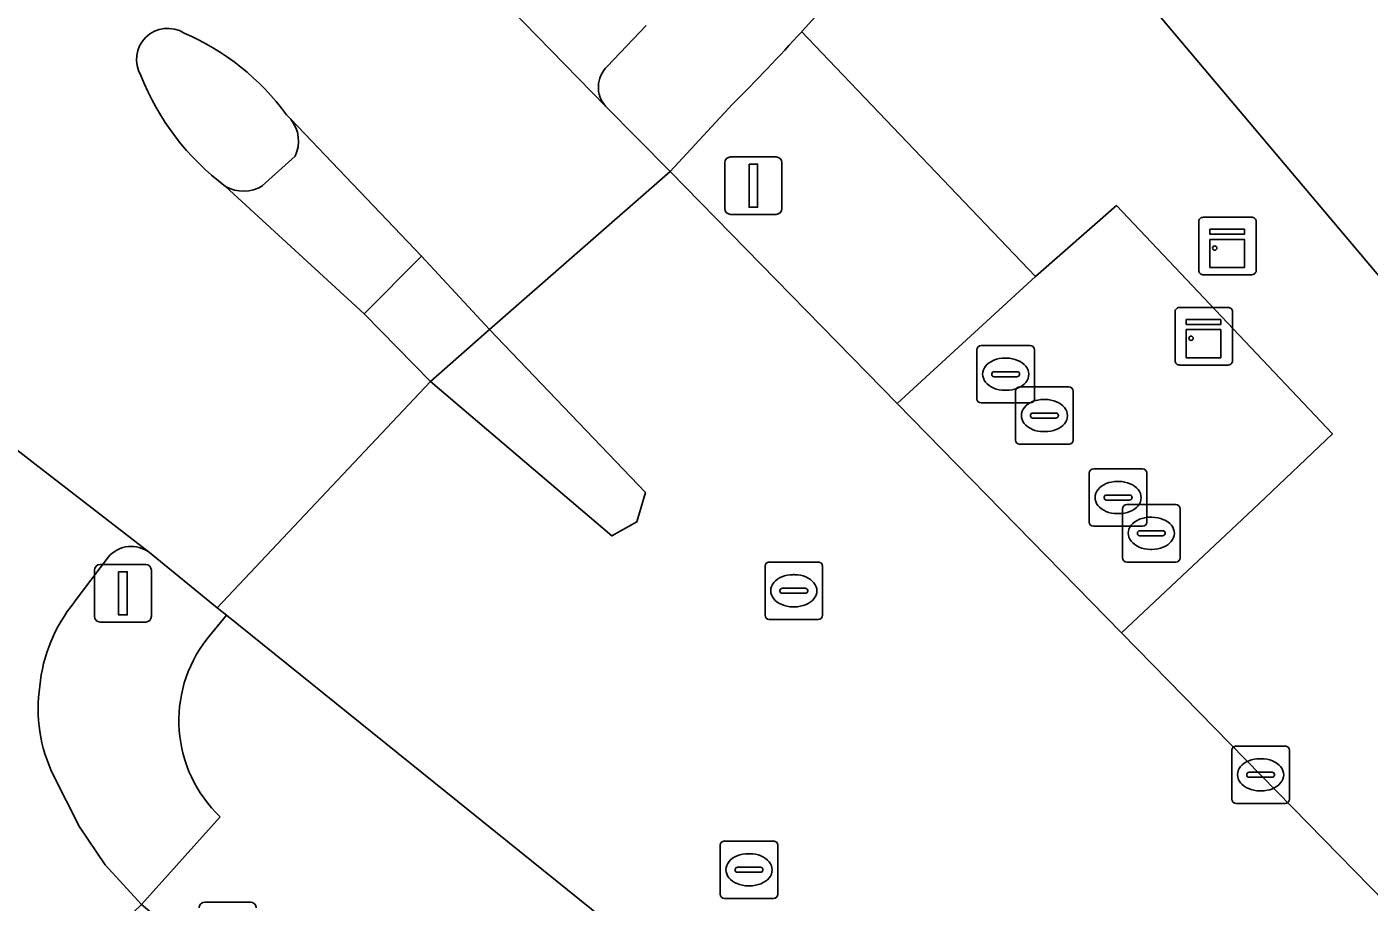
# Model space of a CAD drawing. Extents: x 156141 to 158132, y 385651 to 388333.
# Drawn here: x 156953.98 to 156977.31, y 387242.38 to 387257.6 of the extents above; entities that cross this region are included whole.
import ezdxf

# ---------------------------------------------------------------- set-up
doc = ezdxf.new("R2010")
doc.units = 0
for name, color, linetype in [('IMGEO_Berm_groen', 7, 'Continuous'), ('IMGEO_Erf', 7, 'Continuous'), ('IMGEO_Fietspad_gesloten', 7, 'Continuous'), ('IMGEO_Groenvoorziening', 7, 'Continuous'), ('IMGEO_Kast', 7, 'Continuous'), ('IMGEO_Kolk', 7, 'Continuous'), ('IMGEO_Lichtmast', 7, 'Continuous'), ('IMGEO_Rijbaan_lokaal_gesloten', 7, 'Continuous'), ('IMGEO_Rioolput', 7, 'Continuous'), ('IMGEO_Terreindeel_open', 7, 'Continuous'), ('IMGEO_Verkeersbordpaal', 7, 'Continuous'), ('IMGEO_Verkeerseiland_gesloten', 7, 'Continuous'), ('IMGEO_Voetpad_gesloten', 7, 'Continuous'), ('IMGEO_Voetpad_open', 7, 'Continuous')]:
    doc.layers.add(name, color=color, linetype=linetype)

msp = doc.modelspace()

# ---------------------------------------------------------------- linework, layer by layer
at = {"layer": 'IMGEO_Berm_groen'}
for points in [[(156967.793, 387257.148), (156967.444, 387257.514)], [(156966.242, 387256.253), (156965.158, 387255.083), (156969.106, 387251.046), (156971.51, 387253.257), (156967.793, 387257.148)], [(156968.469, 387238.488), (156957.451, 387247.364), (156957.108, 387246.951)], [(156957.341, 387243.858), (156955.969, 387242.336), (156972.832, 387228.183), (156974.8, 387230.524), (156969.954, 387234.759), (156970.056, 387234.876), (156971.18, 387236.169), (156968.469, 387238.488)]]:
    msp.add_lwpolyline(points, dxfattribs=at)
for centre, radius, start, end in [((156941.805, 387280.75), 34.602, 314.9297, 317.8147), ((156958.93, 387245.533), 2.309, 142.1093, 226.5068)]:
    msp.add_arc(centre, radius, start, end, dxfattribs=at)
at = {"layer": 'IMGEO_Erf'}
msp.add_lwpolyline([(156997.335, 387280.22), (156972.874, 387258.731), (156991.615, 387236.498), (157008.894, 387219.22), (157018.971, 387209.107), (157019.161, 387208.917), (157017.59, 387207.429), (157020.313, 387201.752), (157031.114, 387190.532), (157034.448, 387193.714), (157034.641, 387193.656), (157037.049, 387195.925), (157039.113, 387193.735), (157036.705, 387191.466), (157050.601, 387176.491), (157048.291, 387174.308), (157048.528, 387174.052), (157052.568, 387169.626), (157055.477, 387172.297), (157057.621, 387174.266), (157112.914, 387223.48), (157031.438, 387308.365)], dxfattribs=at)
at = {"layer": 'IMGEO_Fietspad_gesloten'}
for points in [[(156961.662, 387258.661), (156964.035, 387256.218)], [(156964.065, 387256.908), (156964.742, 387257.624)], [(156957.43, 387254.823), (156959.841, 387252.607), (156960.84, 387253.61), (156958.567, 387255.991)], [(156958.642, 387255.35), (156958.071, 387254.835)], [(156956.111, 387248.455), (156954.117, 387250), (156953.025, 387250.846)], [(156954.804, 387247.59), (156955.398, 387248.382)], [(156952.252, 387241.413), (156953.758, 387240.213), (156955.969, 387242.336), (156955.342, 387243.023), (156954.893, 387243.686), (156954.439, 387244.589)]]:
    msp.add_lwpolyline(points, dxfattribs=at)
for centre, radius, start, end in [((156964.409, 387256.547), 0.498, 133.6221, 221.3988), ((156958.089, 387255.61), 0.611, 334.8142, 38.5329), ((156957.741, 387255.362), 0.622, 240.0345, 302.1105), ((156955.793, 387248.04), 0.523, 52.5478, 139.1439), ((156956.892, 387245.878), 2.7, 140.6635, 174.6552), ((156956.79, 387245.736), 2.616, 171.3384, 206.0031)]:
    msp.add_arc(centre, radius, start, end, dxfattribs=at)
at = {"layer": 'IMGEO_Groenvoorziening'}
msp.add_lwpolyline([(156967.444, 387257.514), (156967.793, 387257.148), (156971.51, 387253.257), (156972.917, 387254.49), (156976.669, 387250.523), (156975.389, 387249.304), (156973.004, 387247.06), (156981.096, 387238.787), (156983.277, 387236.557), (156983.14, 387236.417), (156983.736, 387235.751), (156994.606, 387225.243), (156996.699, 387223.238), (156998.437, 387221.508), (156999.173, 387220.753), (157000, 387219.913), (157001.467, 387218.423), (157008.894, 387219.22), (156991.615, 387236.498), (156972.874, 387258.731)], dxfattribs=at)
msp.add_arc((156940.669, 387281.875), 36.199, 317.7035, 326.9314, dxfattribs=at)
at = {"layer": 'IMGEO_Kast'}
for p, q in [((156974.419, 387254.287), (156975.26, 387254.287)), ((156975.26, 387254.287), (156974.419, 387254.287)), ((156974.344, 387253.362), (156974.344, 387254.203)), ((156974.344, 387254.203), (156974.344, 387253.362)), ((156975.344, 387254.212), (156975.344, 387253.371)), ((156975.344, 387253.371), (156975.344, 387254.212)), ((156975.269, 387253.287), (156974.428, 387253.287)), ((156974.428, 387253.287), (156975.269, 387253.287)), ((156974.008, 387252.717), (156974.849, 387252.717)), ((156974.849, 387252.717), (156974.008, 387252.717)), ((156973.933, 387251.792), (156973.933, 387252.633)), ((156973.933, 387252.633), (156973.933, 387251.792)), ((156974.933, 387252.642), (156974.933, 387251.801)), ((156974.933, 387251.801), (156974.933, 387252.642)), ((156974.858, 387251.717), (156974.017, 387251.717)), ((156974.017, 387251.717), (156974.858, 387251.717))]:
    msp.add_line(p, q, dxfattribs=at)
for points in [[(156974.539, 387254.077), (156975.139, 387254.077), (156975.139, 387253.992), (156974.539, 387253.992), (156974.539, 387254.077)], [(156974.539, 387253.902), (156975.139, 387253.902), (156975.139, 387253.413), (156974.539, 387253.413), (156974.539, 387253.902)], [(156974.128, 387252.507), (156974.728, 387252.507), (156974.728, 387252.422), (156974.128, 387252.422), (156974.128, 387252.507)], [(156974.128, 387252.332), (156974.728, 387252.332), (156974.728, 387251.843), (156974.128, 387251.843), (156974.128, 387252.332)]]:
    msp.add_lwpolyline(points, dxfattribs=at)
for centre in [(156974.623, 387253.751), (156974.212, 387252.181)]:
    msp.add_circle(centre, 0.0377, dxfattribs=at)
for centre, start, end in [((156974.422, 387254.209), 92.4484, 184.2845), ((156974.422, 387254.209), 92.4484, 184.2845), ((156975.266, 387254.209), 2.4484, 94.2845), ((156975.266, 387254.209), 2.4484, 94.2845), ((156974.422, 387253.365), 182.4484, 274.2845), ((156974.422, 387253.365), 182.4484, 274.2845), ((156975.266, 387253.365), 272.4484, 4.2845), ((156975.266, 387253.365), 272.4484, 4.2845), ((156974.011, 387252.639), 92.4484, 184.2845), ((156974.011, 387252.639), 92.4484, 184.2845), ((156974.855, 387252.639), 2.4484, 94.2845), ((156974.855, 387252.639), 2.4484, 94.2845), ((156974.011, 387251.795), 182.4484, 274.2845), ((156974.011, 387251.795), 182.4484, 274.2845), ((156974.855, 387251.795), 272.4484, 4.2845), ((156974.855, 387251.795), 272.4484, 4.2845)]:
    msp.add_arc(centre, 0.0779, start, end, dxfattribs=at)
at = {"layer": 'IMGEO_Kolk'}
for p, q in [((156974.919, 387244.165), (156974.919, 387245.017)), ((156974.994, 387245.091), (156975.846, 387245.091)), ((156975.92, 387245.017), (156975.92, 387244.165)), ((156975.407, 387244.871), (156975.432, 387244.871)), ((156975.178, 387244.585), (156975.178, 387244.597)), ((156975.616, 387244.548), (156975.218, 387244.548)), ((156975.221, 387244.634), (156975.619, 387244.634)), ((156975.662, 387244.597), (156975.662, 387244.585)), ((156975.43, 387244.311), (156975.405, 387244.311)), ((156975.846, 387244.091), (156974.994, 387244.091))]:
    msp.add_line(p, q, dxfattribs=at)
for points in [[(156974.919, 387244.165), (156974.919, 387245.017)], [(156974.994, 387245.091), (156975.846, 387245.091)], [(156975.92, 387245.017), (156975.92, 387244.165)], [(156975.846, 387244.091), (156974.994, 387244.091)]]:
    msp.add_lwpolyline(points, dxfattribs=at)
for centre, radius, start, end in [((156974.996, 387245.015), 0.0765, 91.552, 178.448), ((156974.996, 387245.015), 0.0765, 91.552, 178.448), ((156975.844, 387245.015), 0.0765, 1.552, 88.448), ((156975.844, 387245.015), 0.0765, 1.552, 88.448), ((156975.218, 387244.594), 0.0403, 85.8775, 175.7526), ((156975.215, 387244.584), 0.0366, 178.938, 274.7102), ((156975.619, 387244.591), 0.043, 264.8664, 352.4533), ((156975.623, 387244.596), 0.0386, 1.7309, 96.639), ((156974.996, 387244.167), 0.0765, 181.552, 268.448), ((156974.996, 387244.167), 0.0765, 181.552, 268.448), ((156975.844, 387244.167), 0.0765, 271.552, 358.448), ((156975.844, 387244.167), 0.0765, 271.552, 358.448)]:
    msp.add_arc(centre, radius, start, end, dxfattribs=at)
for centre, major_axis, ratio, start_param, end_param in [((156975.406, 387244.591), (-0.387, 0.002), 0.722429, 4.712389, 7.853982), ((156975.431, 387244.591), (-0.39, 0.002), 0.717154, 1.570796, 4.712389)]:
    msp.add_ellipse(centre, major_axis=major_axis, ratio=ratio, start_param=start_param, end_param=end_param, dxfattribs=at)
at = {"layer": 'IMGEO_Lichtmast'}
for p, q in [((156955.254, 387248.247), (156956.044, 387248.247)), ((156956.044, 387248.247), (156955.254, 387248.247)), ((156955.154, 387247.347), (156955.154, 387248.147)), ((156955.154, 387248.147), (156955.154, 387247.347)), ((156956.144, 387248.147), (156956.144, 387247.347)), ((156956.144, 387247.347), (156956.144, 387248.147)), ((156956.044, 387247.247), (156955.254, 387247.247)), ((156955.254, 387247.247), (156956.044, 387247.247))]:
    msp.add_line(p, q, dxfattribs=at)
msp.add_lwpolyline([(156955.574, 387248.122), (156955.724, 387248.122), (156955.724, 387247.372), (156955.574, 387247.372), (156955.574, 387248.122)], dxfattribs=at)
for centre, start, end in [((156955.254, 387248.147), 90, 180), ((156955.254, 387248.147), 90, 180), ((156956.044, 387248.147), 0, 90), ((156956.044, 387248.147), 360, 90), ((156955.254, 387247.347), 180, 270), ((156955.254, 387247.347), 180, 270), ((156956.044, 387247.347), 270, 0), ((156956.044, 387247.347), 270, 0)]:
    msp.add_arc(centre, 0.1, start, end, dxfattribs=at)
at = {"layer": 'IMGEO_Rijbaan_lokaal_gesloten'}
for points in [[(156958.491, 387256.07), (156958.567, 387255.991), (156960.84, 387253.61), (156962.022, 387252.337), (156965.158, 387255.083), (156964.035, 387256.218), (156961.662, 387258.661), (156943.639, 387276.201)], [(156994.606, 387225.243), (156983.736, 387235.751), (156983.14, 387236.417), (156983.277, 387236.557), (156981.096, 387238.787), (156973.004, 387247.06), (156970.129, 387250), (156969.106, 387251.046), (156965.158, 387255.083), (156962.022, 387252.337), (156964.729, 387249.501), (156964.577, 387248.989), (156964.146, 387248.746), (156960.995, 387251.432), (156957.287, 387247.497), (156957.451, 387247.364), (156968.469, 387238.488), (156971.18, 387236.169), (156975.738, 387232.271), (156977.318, 387230.842), (156978.043, 387230.186), (156978.21, 387230.346)], [(156951.973, 387251.738), (156953.025, 387250.846), (156954.117, 387250), (156956.111, 387248.455), (156957.287, 387247.497), (156960.995, 387251.432), (156959.841, 387252.607), (156957.43, 387254.823)]]:
    msp.add_lwpolyline(points, dxfattribs=at)
for centre, radius, start, end in [((156956.425, 387257.031), 0.541, 57.9812, 210.8629), ((156955.001, 387253.522), 4.321, 36.1315, 66.6747), ((156960.121, 387258.394), 4.472, 201.5205, 233.0033)]:
    msp.add_arc(centre, radius, start, end, dxfattribs=at)
at = {"layer": 'IMGEO_Rioolput'}
for p, q in [((156970.489, 387251.131), (156970.489, 387251.983)), ((156970.564, 387252.057), (156971.416, 387252.057)), ((156971.49, 387251.983), (156971.49, 387251.131)), ((156970.977, 387251.837), (156971.002, 387251.837)), ((156970.748, 387251.551), (156970.748, 387251.563)), ((156971.186, 387251.514), (156970.788, 387251.514)), ((156970.791, 387251.6), (156971.189, 387251.6)), ((156971.232, 387251.563), (156971.232, 387251.551)), ((156971, 387251.277), (156970.975, 387251.277)), ((156971.162, 387250.412), (156971.162, 387251.264)), ((156971.237, 387251.338), (156972.089, 387251.338)), ((156972.163, 387251.264), (156972.163, 387250.412)), ((156971.416, 387251.057), (156970.564, 387251.057)), ((156971.65, 387251.118), (156971.675, 387251.118)), ((156971.421, 387250.832), (156971.421, 387250.844)), ((156971.859, 387250.795), (156971.461, 387250.795)), ((156971.464, 387250.881), (156971.862, 387250.881)), ((156971.905, 387250.844), (156971.905, 387250.832)), ((156971.673, 387250.558), (156971.648, 387250.558)), ((156972.089, 387250.338), (156971.237, 387250.338)), ((156972.517, 387249.912), (156973.369, 387249.912)), ((156972.442, 387248.986), (156972.442, 387249.838)), ((156972.93, 387249.692), (156972.955, 387249.692)), ((156973.443, 387249.838), (156973.443, 387248.986)), ((156972.701, 387249.406), (156972.701, 387249.418)), ((156972.744, 387249.455), (156973.142, 387249.455)), ((156973.185, 387249.418), (156973.185, 387249.406)), ((156973.139, 387249.369), (156972.741, 387249.369)), ((156973.019, 387248.365), (156973.019, 387249.217)), ((156973.094, 387249.291), (156973.946, 387249.291)), ((156974.02, 387249.217), (156974.02, 387248.365)), ((156972.953, 387249.132), (156972.928, 387249.132)), ((156973.507, 387249.071), (156973.532, 387249.071)), ((156973.369, 387248.912), (156972.517, 387248.912)), ((156973.278, 387248.785), (156973.278, 387248.797)), ((156973.716, 387248.748), (156973.318, 387248.748)), ((156973.321, 387248.834), (156973.719, 387248.834)), ((156973.762, 387248.797), (156973.762, 387248.785)), ((156973.53, 387248.511), (156973.505, 387248.511)), ((156966.882, 387248.291), (156967.734, 387248.291)), ((156973.946, 387248.291), (156973.094, 387248.291)), ((156966.807, 387247.365), (156966.807, 387248.217)), ((156967.295, 387248.071), (156967.32, 387248.071)), ((156967.808, 387248.217), (156967.808, 387247.365)), ((156967.066, 387247.785), (156967.066, 387247.797)), ((156967.109, 387247.834), (156967.507, 387247.834)), ((156967.55, 387247.797), (156967.55, 387247.785)), ((156967.504, 387247.748), (156967.106, 387247.748)), ((156967.734, 387247.291), (156966.882, 387247.291)), ((156967.318, 387247.511), (156967.293, 387247.511)), ((156966.029, 387242.513), (156966.029, 387243.365)), ((156966.104, 387243.439), (156966.956, 387243.439)), ((156967.03, 387243.365), (156967.03, 387242.513)), ((156966.517, 387243.219), (156966.542, 387243.219)), ((156966.288, 387242.933), (156966.288, 387242.945)), ((156966.726, 387242.896), (156966.328, 387242.896)), ((156966.331, 387242.982), (156966.729, 387242.982)), ((156966.772, 387242.945), (156966.772, 387242.933)), ((156966.54, 387242.659), (156966.515, 387242.659)), ((156966.956, 387242.439), (156966.104, 387242.439))]:
    msp.add_line(p, q, dxfattribs=at)
for points in [[(156970.489, 387251.131), (156970.489, 387251.983)], [(156970.564, 387252.057), (156971.416, 387252.057)], [(156971.49, 387251.983), (156971.49, 387251.131)], [(156971.162, 387250.412), (156971.162, 387251.264)], [(156971.237, 387251.338), (156972.089, 387251.338)], [(156972.163, 387251.264), (156972.163, 387250.412)], [(156971.416, 387251.057), (156970.564, 387251.057)], [(156972.089, 387250.338), (156971.237, 387250.338)], [(156972.517, 387249.912), (156973.369, 387249.912)], [(156972.442, 387248.986), (156972.442, 387249.838)], [(156973.443, 387249.838), (156973.443, 387248.986)], [(156973.019, 387248.365), (156973.019, 387249.217)], [(156973.094, 387249.291), (156973.946, 387249.291)], [(156974.02, 387249.217), (156974.02, 387248.365)], [(156973.369, 387248.912), (156972.517, 387248.912)], [(156966.882, 387248.291), (156967.734, 387248.291)], [(156973.946, 387248.291), (156973.094, 387248.291)], [(156966.807, 387247.365), (156966.807, 387248.217)], [(156967.808, 387248.217), (156967.808, 387247.365)], [(156967.734, 387247.291), (156966.882, 387247.291)], [(156966.029, 387242.513), (156966.029, 387243.365)], [(156966.104, 387243.439), (156966.956, 387243.439)], [(156967.03, 387243.365), (156967.03, 387242.513)], [(156966.956, 387242.439), (156966.104, 387242.439)]]:
    msp.add_lwpolyline(points, dxfattribs=at)
for centre, radius, start, end in [((156970.566, 387251.981), 0.0765, 91.552, 178.448), ((156970.566, 387251.981), 0.0765, 91.552, 178.448), ((156971.414, 387251.981), 0.0765, 1.552, 88.448), ((156971.414, 387251.981), 0.0765, 1.552, 88.448), ((156970.788, 387251.56), 0.0403, 85.8775, 175.7526), ((156970.785, 387251.55), 0.0366, 178.938, 274.7102), ((156971.189, 387251.557), 0.043, 264.8664, 352.4533), ((156971.193, 387251.562), 0.0386, 1.7309, 96.639), ((156971.239, 387251.262), 0.0765, 91.552, 178.448), ((156971.239, 387251.262), 0.0765, 91.552, 178.448), ((156972.087, 387251.262), 0.0765, 1.552, 88.448), ((156972.087, 387251.262), 0.0765, 1.552, 88.448), ((156970.566, 387251.133), 0.0765, 181.552, 268.448), ((156970.566, 387251.133), 0.0765, 181.552, 268.448), ((156971.414, 387251.133), 0.0765, 271.552, 358.448), ((156971.414, 387251.133), 0.0765, 271.552, 358.448), ((156971.461, 387250.841), 0.0403, 85.8775, 175.7526), ((156971.458, 387250.831), 0.0366, 178.938, 274.7102), ((156971.862, 387250.838), 0.043, 264.8664, 352.4533), ((156971.866, 387250.843), 0.0386, 1.7309, 96.639), ((156971.239, 387250.414), 0.0765, 181.552, 268.448), ((156971.239, 387250.414), 0.0765, 181.552, 268.448), ((156972.087, 387250.414), 0.0765, 271.552, 358.448), ((156972.087, 387250.414), 0.0765, 271.552, 358.448), ((156972.519, 387249.836), 0.0765, 91.552, 178.448), ((156972.519, 387249.836), 0.0765, 91.552, 178.448), ((156973.367, 387249.836), 0.0765, 1.552, 88.448), ((156973.367, 387249.836), 0.0765, 1.552, 88.448), ((156972.741, 387249.415), 0.0403, 85.8775, 175.7526), ((156972.738, 387249.405), 0.0366, 178.938, 274.7102), ((156973.142, 387249.412), 0.043, 264.8664, 352.4533), ((156973.146, 387249.417), 0.0386, 1.7309, 96.639), ((156973.096, 387249.215), 0.0765, 91.552, 178.448), ((156973.096, 387249.215), 0.0765, 91.552, 178.448), ((156973.944, 387249.215), 0.0765, 1.552, 88.448), ((156973.944, 387249.215), 0.0765, 1.552, 88.448), ((156972.519, 387248.988), 0.0765, 181.552, 268.448), ((156972.519, 387248.988), 0.0765, 181.552, 268.448), ((156973.367, 387248.988), 0.0765, 271.552, 358.448), ((156973.367, 387248.988), 0.0765, 271.552, 358.448), ((156973.318, 387248.794), 0.0403, 85.8775, 175.7526), ((156973.315, 387248.784), 0.0366, 178.938, 274.7102), ((156973.719, 387248.791), 0.043, 264.8664, 352.4533), ((156973.723, 387248.796), 0.0386, 1.7309, 96.639), ((156966.884, 387248.215), 0.0765, 91.552, 178.448), ((156966.884, 387248.215), 0.0765, 91.552, 178.448), ((156967.732, 387248.215), 0.0765, 1.552, 88.448), ((156967.732, 387248.215), 0.0765, 1.552, 88.448), ((156973.096, 387248.367), 0.0765, 181.552, 268.448), ((156973.096, 387248.367), 0.0765, 181.552, 268.448), ((156973.944, 387248.367), 0.0765, 271.552, 358.448), ((156973.944, 387248.367), 0.0765, 271.552, 358.448), ((156967.106, 387247.794), 0.0403, 85.8775, 175.7526), ((156967.103, 387247.784), 0.0366, 178.938, 274.7102), ((156967.507, 387247.791), 0.043, 264.8664, 352.4533), ((156967.511, 387247.796), 0.0386, 1.7309, 96.639), ((156966.884, 387247.367), 0.0765, 181.552, 268.448), ((156966.884, 387247.367), 0.0765, 181.552, 268.448), ((156967.732, 387247.367), 0.0765, 271.552, 358.448), ((156967.732, 387247.367), 0.0765, 271.552, 358.448), ((156966.106, 387243.363), 0.0765, 91.552, 178.448), ((156966.106, 387243.363), 0.0765, 91.552, 178.448), ((156966.954, 387243.363), 0.0765, 1.552, 88.448), ((156966.954, 387243.363), 0.0765, 1.552, 88.448), ((156966.328, 387242.942), 0.0403, 85.8775, 175.7526), ((156966.325, 387242.932), 0.0366, 178.938, 274.7102), ((156966.729, 387242.939), 0.043, 264.8664, 352.4533), ((156966.733, 387242.944), 0.0386, 1.7309, 96.639), ((156966.106, 387242.515), 0.0765, 181.552, 268.448), ((156966.106, 387242.515), 0.0765, 181.552, 268.448), ((156966.954, 387242.515), 0.0765, 271.552, 358.448), ((156966.954, 387242.515), 0.0765, 271.552, 358.448)]:
    msp.add_arc(centre, radius, start, end, dxfattribs=at)
for centre, major_axis, ratio, start_param, end_param in [((156970.976, 387251.557), (-0.387, 0.002), 0.722429, 4.712389, 7.853982), ((156971.001, 387251.557), (-0.39, 0.002), 0.717154, 1.570796, 4.712389), ((156971.649, 387250.838), (-0.387, 0.002), 0.722429, 4.712389, 7.853982), ((156971.674, 387250.838), (-0.39, 0.002), 0.717154, 1.570796, 4.712389), ((156972.929, 387249.412), (-0.387, 0.002), 0.722429, 4.712389, 7.853982), ((156972.954, 387249.412), (-0.39, 0.002), 0.717154, 1.570796, 4.712389), ((156973.506, 387248.791), (-0.387, 0.002), 0.722429, 4.712389, 7.853982), ((156973.531, 387248.791), (-0.39, 0.002), 0.717154, 1.570796, 4.712389), ((156967.294, 387247.791), (-0.387, 0.002), 0.722429, 4.712389, 7.853982), ((156967.319, 387247.791), (-0.39, 0.002), 0.717154, 1.570796, 4.712389), ((156966.516, 387242.939), (-0.387, 0.002), 0.722429, 4.712389, 7.853982), ((156966.541, 387242.939), (-0.39, 0.002), 0.717154, 1.570796, 4.712389)]:
    msp.add_ellipse(centre, major_axis=major_axis, ratio=ratio, start_param=start_param, end_param=end_param, dxfattribs=at)
at = {"layer": 'IMGEO_Terreindeel_open'}
msp.add_lwpolyline([(156970.129, 387250), (156973.004, 387247.06), (156975.389, 387249.304), (156976.669, 387250.523), (156972.917, 387254.49), (156971.51, 387253.257), (156969.106, 387251.046)], close=True, dxfattribs=at)
at = {"layer": 'IMGEO_Verkeersbordpaal'}
for p, q in [((156966.109, 387254.436), (156966.109, 387255.236)), ((156966.109, 387255.236), (156966.109, 387254.436)), ((156966.209, 387255.336), (156966.999, 387255.336)), ((156966.999, 387255.336), (156966.209, 387255.336)), ((156967.099, 387255.236), (156967.099, 387254.436)), ((156967.099, 387254.436), (156967.099, 387255.236)), ((156966.999, 387254.336), (156966.209, 387254.336)), ((156966.209, 387254.336), (156966.999, 387254.336)), ((156957.074, 387242.376), (156957.864, 387242.376)), ((156957.864, 387242.376), (156957.074, 387242.376))]:
    msp.add_line(p, q, dxfattribs=at)
msp.add_lwpolyline([(156966.529, 387255.211), (156966.679, 387255.211), (156966.679, 387254.461), (156966.529, 387254.461), (156966.529, 387255.211)], dxfattribs=at)
for centre, start, end in [((156966.209, 387255.236), 90, 180), ((156966.209, 387255.236), 90, 180), ((156966.999, 387255.236), 0, 90), ((156966.999, 387255.236), 360, 90), ((156966.209, 387254.436), 180, 270), ((156966.209, 387254.436), 180, 270), ((156966.999, 387254.436), 270, 0), ((156966.999, 387254.436), 270, 0), ((156957.074, 387242.276), 90, 180), ((156957.074, 387242.276), 90, 180), ((156957.864, 387242.276), 0, 90), ((156957.864, 387242.276), 360, 90)]:
    msp.add_arc(centre, 0.1, start, end, dxfattribs=at)
at = {"layer": 'IMGEO_Verkeerseiland_gesloten'}
for points in [[(156958.567, 387255.991), (156958.491, 387256.07)], [(156958.071, 387254.835), (156958.642, 387255.35)]]:
    msp.add_lwpolyline(points, dxfattribs=at)
msp.add_lwpolyline([(156960.995, 387251.432), (156964.146, 387248.746), (156964.577, 387248.989), (156964.729, 387249.501), (156962.022, 387252.337)], close=True, dxfattribs=at)
for centre, radius, start, end in [((156956.425, 387257.031), 0.541, 57.9812, 210.8629), ((156955.001, 387253.522), 4.321, 36.1315, 66.6747), ((156960.121, 387258.394), 4.472, 201.5205, 233.0033), ((156958.089, 387255.61), 0.611, 334.8142, 38.5329), ((156957.741, 387255.362), 0.622, 240.0345, 302.1105)]:
    msp.add_arc(centre, radius, start, end, dxfattribs=at)
at = {"layer": 'IMGEO_Voetpad_gesloten'}
msp.add_lwpolyline([(156960.995, 387251.432), (156962.022, 387252.337), (156960.84, 387253.61), (156959.841, 387252.607)], close=True, dxfattribs=at)
at = {"layer": 'IMGEO_Voetpad_open'}
for points in [[(156964.742, 387257.624), (156964.065, 387256.908)], [(156964.035, 387256.218), (156965.158, 387255.083), (156966.242, 387256.253)], [(156957.108, 387246.951), (156957.451, 387247.364), (156957.287, 387247.497), (156956.111, 387248.455)], [(156955.398, 387248.382), (156954.804, 387247.59)], [(156954.439, 387244.589), (156954.893, 387243.686), (156955.342, 387243.023), (156955.969, 387242.336), (156957.341, 387243.858)]]:
    msp.add_lwpolyline(points, dxfattribs=at)
for centre, radius, start, end in [((156940.669, 387281.875), 36.199, 317.7035, 326.9314), ((156941.805, 387280.75), 34.602, 314.9297, 317.8147), ((156964.409, 387256.547), 0.498, 133.6221, 221.3988), ((156955.793, 387248.04), 0.523, 52.5478, 139.1439), ((156956.892, 387245.878), 2.7, 140.6635, 174.6552), ((156958.93, 387245.533), 2.309, 142.1093, 226.5068), ((156956.79, 387245.736), 2.616, 171.3384, 206.0031)]:
    msp.add_arc(centre, radius, start, end, dxfattribs=at)

doc.saveas('drawing.dxf')
